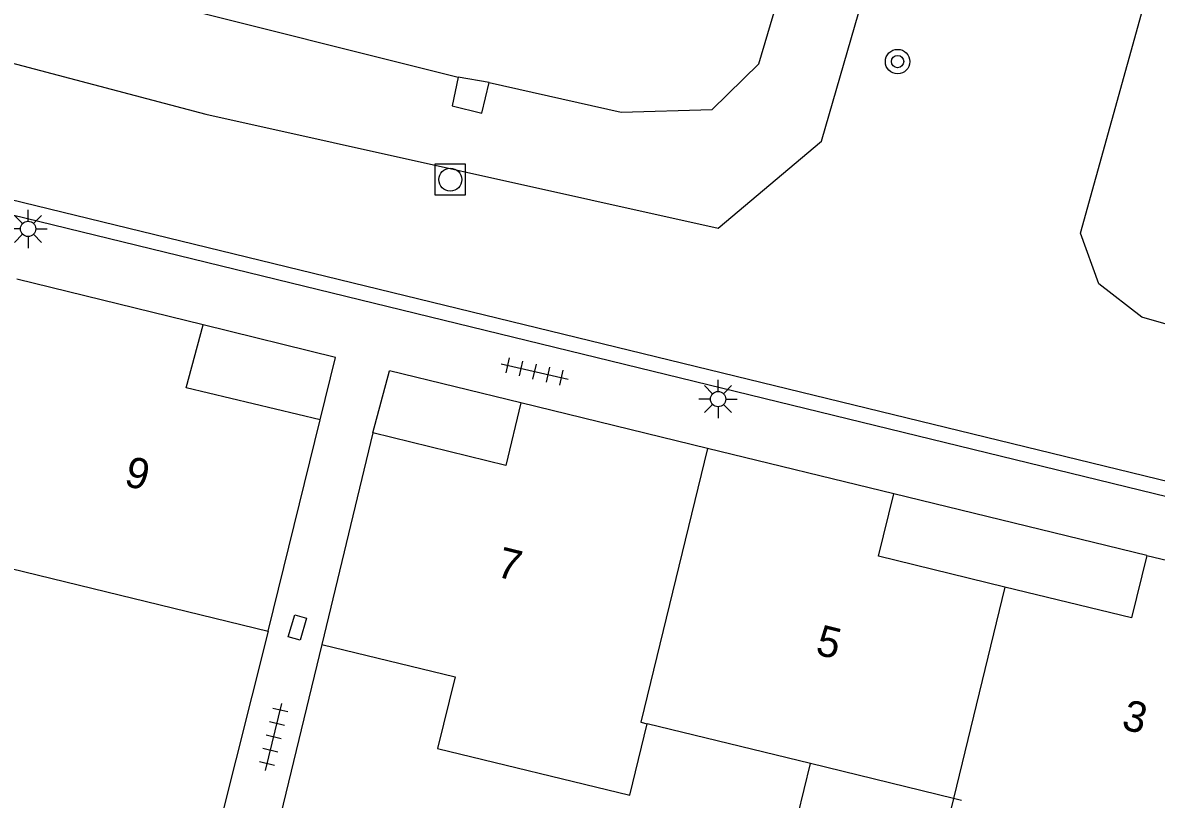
# Model space of a CAD drawing. Extents: x 125000 to 129004, y 397500 to 399008.
# Drawn here: x 126930.45 to 126967.43, y 398167.42 to 398192.78 of the extents above; entities that cross this region are included whole.
import ezdxf

# ---------------------------------------------------------------- set-up
doc = ezdxf.new("R2010")
doc.units = 0
for name, color, linetype in [('gg-afsc-faunaraster', 7, 'Continuous'), ('gg-afsc-hekwerk', 7, 'Continuous'), ('gg-anno-huisnummerreeks BGT', 7, 'Continuous'), ('gg-bbg-hoofdgebouw', 7, 'Continuous'), ('gg-bbg-luifel en loopbrug', 7, 'Continuous'), ('gg-bbg-tussenscheiding', 7, 'Continuous'), ('gg-knt-BGT kruinlijn', 7, 'Continuous'), ('gg-knt-bovenkant onderkant talud', 7, 'Continuous'), ('gg-knt-verharding', 7, 'Continuous'), ('gg-kwrk-uitstroombak niveau min 01', 7, 'Continuous'), ('gt-symb-boom', 7, 'Continuous'), ('gt-symb-kolk center center', 7, 'Continuous'), ('gt-symb-lichtmast', 7, 'Continuous'), ('gt-symb-rioolschacht', 7, 'Continuous'), ('gt-symb-tegel verharding', 7, 'Continuous')]:
    doc.layers.add(name, color=color, linetype=linetype)

# ---------------------------------------------------------------- blocks, each defined once
blk = doc.blocks.new('gt0-LMAST')
at = {"layer": 'gt-symb-lichtmast'}
for p, q in [((-0.182, 0.173), (-0.447, 0.438)), ((-0.005, 0.246), (-0.005, 0.621)), ((0.172, 0.173), (0.437, 0.438)), ((-0.255, -0.004), (-0.63, -0.004)), ((-0.182, -0.181), (-0.447, -0.446)), ((-0.005, -0.254), (-0.005, -0.629)), ((0.437, -0.446), (0.172, -0.181)), ((0.245, -0.004), (0.62, -0.004))]:
    blk.add_line(p, q, dxfattribs=at)
blk.add_circle((-0.005, -0.004), 0.25, dxfattribs=at)
blk = doc.blocks.new('gt0-RS')
at = {"layer": 'gt-symb-rioolschacht'}
blk.add_lwpolyline([(-0.5, -0.5), (0.5, -0.5), (0.5, 0.5), (-0.5, 0.5)], close=True, dxfattribs=at)
blk.add_circle((0, 0), 0.375, dxfattribs=at)
blk = doc.blocks.new('gt0-TEG1')
at = {"layer": 'gt-symb-tegel verharding'}
for p, q in [((-1.125, 0), (1.125, 0)), ((-0.9, -0.25), (-0.9, 0.25)), ((-0.45, -0.25), (-0.45, 0.25)), ((0, -0.25), (0, 0.25)), ((0.45, -0.25), (0.45, 0.25)), ((0.9, -0.25), (0.9, 0.25))]:
    blk.add_line(p, q, dxfattribs=at)
blk = doc.blocks.new('gt0-BOOM')
at = {"layer": 'gt-symb-boom'}
for radius in [0.4, 0.2]:
    blk.add_circle((0, 0), radius, dxfattribs=at)
blk = doc.blocks.new('gt0-KOLKCC')
at = {"layer": 'gt-symb-kolk center center'}
blk.add_lwpolyline([(-0.375, 0.2), (0.375, 0.2), (0.375, -0.2), (-0.375, -0.2)], close=True, dxfattribs=at)

msp = doc.modelspace()

# ---------------------------------------------------------------- linework, layer by layer
at = {"layer": 'gg-afsc-faunaraster'}
msp.add_lwpolyline([(126910.097, 398191.393), (126910.204, 398191.841), (126984.238, 398173.793), (126984.993, 398180.141)], dxfattribs=at)
at = {"layer": 'gg-afsc-hekwerk'}
for p, q in [((126938.451, 398172.909), (126935.933, 398162.864)), ((126940.206, 398172.478), (126937.773, 398162.4))]:
    msp.add_line(p, q, dxfattribs=at)
at = {"layer": 'gg-bbg-hoofdgebouw'}
for p, q in [((126936.33, 398182.909), (126930.25, 398184.4)), ((126952.78, 398178.878), (126946.7, 398180.36)), ((126938.451, 398172.909), (126940.145, 398179.81)), ((126941.872, 398179.381), (126940.206, 398172.478)), ((126958.86, 398177.396), (126952.78, 398178.878)), ((126928.07, 398175.443), (126938.451, 398172.909)), ((126967.114, 398175.384), (126973.192, 398173.891)), ((126956.148, 398168.589), (126950.822, 398169.889)), ((126960.811, 398167.451), (126956.148, 398168.589)), ((126961.075, 398167.386), (126960.811, 398167.451))]:
    msp.add_line(p, q, dxfattribs=at)
for points in [[(126940.145, 398179.81), (126935.783, 398180.857), (126936.33, 398182.909)], [(126946.7, 398180.36), (126946.202, 398178.319), (126941.872, 398179.381)], [(126962.49, 398174.348), (126958.362, 398175.355), (126958.86, 398177.396)], [(126967.114, 398175.384), (126966.618, 398173.34), (126962.49, 398174.348)], [(126940.206, 398172.478), (126944.55, 398171.423), (126943.981, 398169.081), (126950.25, 398167.559), (126950.822, 398169.889)]]:
    msp.add_lwpolyline(points, dxfattribs=at)
at = {"layer": 'gg-bbg-luifel en loopbrug'}
msp.add_lwpolyline([(126960.811, 398167.451), (126959.981, 398164.051), (126955.318, 398165.189), (126956.148, 398168.589)], dxfattribs=at)
at = {"layer": 'gg-bbg-tussenscheiding'}
msp.add_line((126962.49, 398174.348), (126960.811, 398167.451), dxfattribs=at)
msp.add_lwpolyline([(126952.78, 398178.878), (126950.605, 398169.942), (126950.822, 398169.889)], dxfattribs=at)
at = {"layer": 'gg-knt-BGT kruinlijn'}
msp.add_lwpolyline([(126902.871, 398176.203), (126906.854, 398192.263), (126908.397, 398194.986), (126910.614, 398196), (126913.092, 398195.833), (126919.239, 398194.339), (126936.418, 398189.791), (126953.128, 398186.066), (126956.506, 398188.908), (126959.392, 398198.914), (126959.229, 398200.217), (126958.797, 398201.325)], dxfattribs=at)
at = {"layer": 'gg-knt-bovenkant onderkant talud'}
for points in [[(126945.663, 398190.821), (126949.968, 398189.858), (126952.932, 398189.94), (126954.456, 398191.429), (126956.929, 398199.768), (126953.457, 398202.304), (126923.087, 398207.967), (126919.652, 398207.35), (126913.976, 398207.985), (126908.774, 398208.909), (126903.144, 398210.607), (126898.801, 398212.1), (126893.599, 398212.76), (126887.039, 398212.52), (126887.429, 398213.963)], [(126976.029, 398181.377), (126973.046, 398181.411), (126966.949, 398183.16), (126965.55, 398184.253), (126964.957, 398185.904), (126968.588, 398198.98), (126972.34, 398199.127), (126979.021, 398197.4)], [(126900.458, 398176.723), (126904.474, 398193.343), (126905.571, 398195.786), (126907.101, 398197.406), (126909.413, 398198.486), (126912.147, 398198.943), (126915.057, 398198.417), (126944.654, 398190.995)]]:
    msp.add_lwpolyline(points, dxfattribs=at)
at = {"layer": 'gg-knt-verharding'}
for p, q in [((126910.097, 398191.393), (126984.792, 398173.139)), ((126940.654, 398181.846), (126936.33, 398182.909)), ((126940.145, 398179.81), (126940.654, 398181.846)), ((126941.872, 398179.381), (126942.417, 398181.413)), ((126946.7, 398180.36), (126942.417, 398181.413)), ((126967.114, 398175.384), (126958.86, 398177.396))]:
    msp.add_line(p, q, dxfattribs=at)
at = {"layer": 'gg-kwrk-uitstroombak niveau min 01'}
msp.add_line((126945.663, 398190.821), (126944.654, 398190.995), dxfattribs=at)
msp.add_lwpolyline([(126944.654, 398190.995), (126944.453, 398190.055), (126945.424, 398189.825), (126945.663, 398190.821)], dxfattribs=at)

# ---------------------------------------------------------------- block references
at = {"layer": 'gt-symb-boom'}
msp.add_blockref('gt0-BOOM', (126958.987, 398191.504), dxfattribs=at)
at = {"layer": 'gt-symb-kolk center center', "rotation": -106.12496073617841}
msp.add_blockref('gt0-KOLKCC', (126939.407, 398173.03), dxfattribs=at)
at = {"layer": 'gt-symb-lichtmast'}
for p in [(126930.626, 398186.047), (126953.135, 398180.489)]:
    msp.add_blockref('gt0-LMAST', p, dxfattribs=at)
at = {"layer": 'gt-symb-rioolschacht'}
msp.add_blockref('gt0-RS', (126944.395, 398187.652), dxfattribs=at)
at = {"layer": 'gt-symb-tegel verharding'}
for p, rotation in [((126947.148, 398181.385), -12.771242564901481), ((126938.634, 398169.456), 76.17220496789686)]:
    msp.add_blockref('gt0-TEG1', p, dxfattribs=dict(at, rotation=rotation))

# ---------------------------------------------------------------- texts
at = {"layer": 'gg-anno-huisnummerreeks BGT'}
for s, rotation, p in [('9', 346.2, (126933.716, 398177.668)), ('7', 346.3, (126945.858, 398174.702)), ('5', 346.2, (126956.272, 398172.162)), ('3', 346.2, (126966.256, 398169.725))]:
    msp.add_text(s, height=1, rotation=rotation, dxfattribs=at).set_placement(p)

doc.saveas('drawing.dxf')
